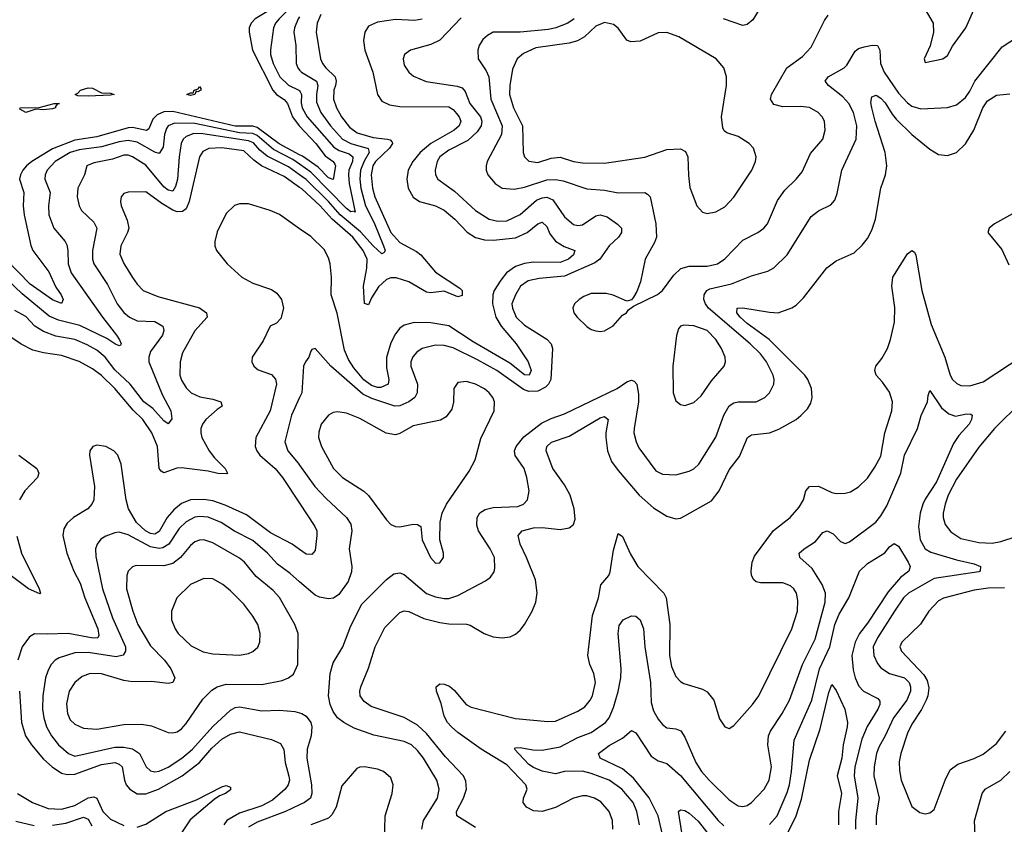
# Model space of a CAD drawing. Header units: inches. Extents: x 1173000 to 1307049, y 522583 to 678455.
# Tile 447 of 617: x 1208743 to 1213165, y 636092 to 639706. Entities that reach past the tile are written whole.
import ezdxf

# ---------------------------------------------------------------- set-up
doc = ezdxf.new("R2010")
doc.units = ezdxf.units.IN
doc.header["$MEASUREMENT"] = 0
doc.layers.add('B2603', color=7, linetype='Continuous')
doc.layers.add('B2613', color=7, linetype='Continuous')

msp = doc.modelspace()

# ---------------------------------------------------------------- linework, layer by layer
at = {"layer": 'B2603', "color": 5}
for points, elevation in [([(1210000, 639853.5), (1209990, 639840.1), (1209956, 639810), (1209890, 639764.5), (1209800.7, 639710), (1209782, 639690), (1209774, 639670), (1209773.3, 639650), (1209788.6, 639570), (1209880.4, 639390), (1209896.9, 639370), (1209930, 639347.2), (1209945.5, 639330), (1209968.8, 639270), (1209997.7, 639230), (1210000, 639227.6)], 920), ([(1210000, 639796.3), (1209968.1, 639770), (1209908.2, 639710), (1209891.5, 639690), (1209882.3, 639670), (1209868.6, 639571.4), (1209869.2, 639550), (1209880.8, 639510), (1209911.9, 639450), (1209950, 639411.5), (1209996.5, 639390), (1210000, 639386.3)], 940), ([(1210000, 639719.2), (1209993.3, 639710), (1209977.1, 639670), (1209974.7, 639650), (1209983, 639590), (1209984, 639510), (1209991.5, 639490), (1210000, 639480.1)], 960), ([(1210000, 639099.9), (1209908.5, 639148.5), (1209810, 639222.7), (1209790, 639227.7), (1209710, 639227.5), (1209430, 639294.1), (1209390, 639292.2), (1209360.6, 639279.4), (1209341, 639259), (1209323.6, 639216.4), (1209311.8, 639208.2), (1209250, 639221.8), (1209230, 639221.2), (1209090, 639180.2), (1208990, 639164.6), (1208890, 639125.6), (1208797.9, 639070), (1208774.1, 639050), (1208756.4, 639030), (1208746.2, 639010), (1208742.5, 638990), (1208761.7, 638930), (1208759.2, 638870), (1208763, 638830), (1208792.5, 638692.5), (1208801.8, 638670), (1208873.8, 638573.8), (1208904.9, 638504.9), (1208929.3, 638470), (1208937.5, 638450), (1208930, 638431.8), (1208890, 638447.9), (1208790, 638518.4), (1208680.8, 638630)], 920), ([(1210000, 639057.2), (1209970, 639078.6), (1209883.3, 639123.3), (1209810, 639186.2), (1209790, 639195.1), (1209730, 639197.7), (1209530, 639240.5), (1209437.9, 639242.1), (1209410.2, 639230), (1209402.5, 639217.5), (1209393.9, 639190), (1209386.8, 639133.2), (1209370, 639105.4), (1209350, 639110.9), (1209270, 639156.6), (1209230, 639164.2), (1209190, 639157.6), (1209110, 639134.9), (1209010, 639121.8), (1208970, 639109.9), (1208902.7, 639070), (1208866.6, 639030), (1208857, 639010), (1208855.5, 638990), (1208879.1, 638930), (1208871.8, 638870), (1208874, 638830), (1208896.8, 638770), (1208947.3, 638710), (1208954.8, 638694.8), (1208959.8, 638670), (1208960.4, 638610), (1208974.7, 638570), (1209114.1, 638370), (1209177.6, 638290), (1209191.7, 638268.3), (1209198, 638250), (1209195, 638245), (1209190, 638242), (1209170, 638249.9), (1209134.7, 638274.7), (1209012.9, 638332.9), (1208917.1, 638357.1), (1208874.6, 638374.6), (1208754.3, 638474.3), (1208620.6, 638600.6)], 940), ([(1210000, 639010), (1209950, 639045.3), (1209853.6, 639093.6), (1209820.7, 639120.7), (1209792.6, 639152.6), (1209770, 639162.2), (1209565.8, 639194.2), (1209525.4, 639194.6), (1209490, 639181.8), (1209476.8, 639170), (1209467.5, 639150), (1209458.5, 639090), (1209451.9, 638990), (1209443.1, 638956.9), (1209430, 638935.9), (1209410, 638940.5), (1209390, 638956.2), (1209310, 639053.2), (1209250, 639090.9), (1209230, 639098.3), (1209210, 639098.2), (1209160.2, 639079.8), (1209076.8, 639063.2), (1209050, 639053), (1209044.6, 639050), (1209033.2, 639010), (1209004.7, 638950), (1209000.9, 638910), (1209010, 638870.6), (1209020.2, 638850), (1209076.5, 638796.5), (1209088.7, 638770), (1209069.6, 638670), (1209070.1, 638630), (1209076, 638610), (1209136.9, 638516.9), (1209180.1, 638430), (1209210.5, 638390.5), (1209235.8, 638370), (1209270, 638353.9), (1209350, 638350.7), (1209385.8, 638330), (1209390.3, 638310), (1209383.8, 638290), (1209330, 638215.6), (1209322.4, 638190), (1209323, 638170), (1209383.4, 638023.4), (1209421, 637950), (1209426.3, 637913.7), (1209410, 637891.6), (1209390, 637904.2), (1209340.5, 637960.5), (1209300.6, 637990), (1209238.3, 638070), (1209170, 638134.1), (1209127.1, 638190), (1209090, 638221.7), (1209046.6, 638246.6), (1208990, 638269.5), (1208905.4, 638285.4), (1208850, 638305.3), (1208810.2, 638330.2), (1208770, 638373.8), (1208720.5, 638400.5)], 960), ([(1210000, 638953.2), (1209930, 639001.5), (1209829.6, 639049.6), (1209794.8, 639074.8), (1209750, 639116.7), (1209650, 639131.5), (1209592.6, 639127.4), (1209566.1, 639113.9), (1209549.7, 639090.3), (1209503.6, 638890), (1209490, 638857.5), (1209474.7, 638845.3), (1209450, 638842.6), (1209430, 638850.9), (1209380.6, 638880.6), (1209310, 638933.6), (1209230, 638931.8), (1209210, 638925.6), (1209198.9, 638910), (1209195.3, 638890), (1209198, 638870), (1209226.2, 638806.2), (1209232.4, 638770), (1209227.3, 638750), (1209197.1, 638690), (1209193.3, 638653.3), (1209210, 638611.8), (1209250, 638547.7), (1209270, 638517.7), (1209298, 638490), (1209363, 638463), (1209550, 638412.1), (1209582, 638390), (1209584.7, 638370), (1209530, 638308.9), (1209473.9, 638210), (1209463.2, 638170), (1209462.7, 638110), (1209470, 638087.2), (1209490, 638052.9), (1209512.9, 638030), (1209552.5, 638012.5), (1209610, 638002.5), (1209646, 637990), (1209651.7, 637970), (1209630, 637956.2), (1209578.2, 637910), (1209563.4, 637890), (1209556.4, 637870), (1209556, 637850), (1209561.5, 637830), (1209593.5, 637770), (1209618.2, 637738.2), (1209666, 637690), (1209675.5, 637670), (1209673, 637667), (1209632.5, 637667.5), (1209590, 637677.9), (1209470, 637693.4), (1209448.3, 637691.7), (1209390, 637671.3), (1209377.9, 637677.9), (1209369.5, 637690), (1209362.4, 637790), (1209336.3, 637850), (1209296.4, 637910), (1209252.4, 637952.4), (1209169.9, 638050), (1209110, 638108.3), (1209070, 638138.1), (1209010, 638171.1), (1208930, 638198.2), (1208849.9, 638209.9), (1208802.6, 638222.6), (1208750, 638248.6), (1208670, 638302.2)], 980), ([(1210000, 638767.2), (1209910, 638830.7), (1209867.3, 638850), (1209770, 638879.4), (1209730, 638879.4), (1209708.3, 638871.7), (1209670, 638836.4), (1209630, 638753.6), (1209618.9, 638710), (1209619.8, 638690), (1209627.2, 638670), (1209674.3, 638610), (1209740.6, 638550), (1209790, 638523.1), (1209874, 638494), (1209897.7, 638477.7), (1209918.2, 638450), (1209927.3, 638410), (1209915.8, 638364.2), (1209896.2, 638343.8), (1209867.9, 638330), (1209836.8, 638263.2), (1209787.1, 638190), (1209784.9, 638170), (1209794, 638150), (1209813.7, 638133.6), (1209873.2, 638113.2), (1209891.8, 638091.8), (1209896, 638070), (1209867.9, 637950), (1209803.9, 637830), (1209800.4, 637790), (1209807.5, 637770), (1209821.4, 637750), (1209890.6, 637690.6), (1209923.9, 637650), (1210000, 637534.5)], 1020), ([(1210000, 638008.9), (1209964.3, 637930), (1209934.3, 637810), (1209947.2, 637770), (1209993.9, 637713.9), (1210000, 637705.4)], 1040), ([(1210000, 637326.6), (1209966.5, 637350), (1209870, 637401.2), (1209761.7, 637481.7), (1209666.4, 637526.4), (1209610, 637544.8), (1209570, 637551.4), (1209510, 637550.3), (1209470, 637533.2), (1209435.3, 637504.7), (1209405.2, 637470), (1209370, 637407.3), (1209350, 637395.1), (1209330, 637398.1), (1209308.4, 637410), (1209267.7, 637447.7), (1209231.4, 637510), (1209220.4, 637550), (1209199, 637710), (1209183.9, 637750), (1209166.3, 637770), (1209130, 637789.7), (1209090, 637794.7), (1209071.3, 637790), (1209058.4, 637770), (1209056.9, 637750), (1209079, 637610), (1209075.1, 637550), (1209066.3, 637530), (1209049.2, 637510), (1208984.9, 637470), (1208955.7, 637444.3), (1208941.2, 637418.8), (1208936.1, 637390), (1208954.4, 637310), (1208985.5, 637230), (1209015.2, 637175.2), (1209035.4, 637110), (1209094.4, 636970), (1209099, 636941), (1209093.6, 636930), (1209072.3, 636927.7), (1208961.2, 636950), (1208865.8, 636945.8), (1208810, 636948.3), (1208786.2, 636933.8), (1208754.7, 636890), (1208735.1, 636830)], 1020), ([(1208738.3, 637750), (1208819.8, 637690), (1208829.4, 637670), (1208822.5, 637650), (1208765.6, 637590), (1208741.8, 637550)], 980), ([(1210000, 637182), (1209958.2, 637218.2), (1209900.7, 637260.8), (1209855.8, 637310), (1209790, 637366.9), (1209708.3, 637408.3), (1209647.7, 637447.7), (1209590, 637471.2), (1209550, 637474.7), (1209530, 637471.2), (1209490, 637451.4), (1209459.7, 637420.3), (1209413.2, 637350), (1209386.1, 637333.9), (1209368.6, 637331.4), (1209330, 637339.1), (1209230, 637392.1), (1209190, 637403.9), (1209170, 637401.8), (1209130, 637387.2), (1209107.3, 637372.7), (1209090.2, 637350), (1209084, 637330), (1209085, 637295), (1209115.2, 637150), (1209159.5, 637019.5), (1209218.3, 636890), (1209218.5, 636870), (1209207.3, 636852.7), (1209175.4, 636844.6), (1209050, 636864.7), (1208990, 636862.2), (1208920.2, 636839.8), (1208902.8, 636830), (1208884.3, 636810), (1208870, 636784.7), (1208858.6, 636750), (1208847.3, 636670), (1208845.1, 636610), (1208850.7, 636570), (1208862.8, 636530), (1208885.4, 636490), (1208916.4, 636450), (1208961.5, 636410), (1208990, 636398.9), (1209170, 636439.1), (1209210, 636439.4), (1209250, 636431.6), (1209280.5, 636410), (1209311.3, 636350), (1209330, 636333), (1209350, 636328.3), (1209370, 636331.7), (1209410, 636348.8), (1209471.6, 636390), (1209518.6, 636430), (1209610, 636531.7), (1209690, 636604.5), (1209710, 636616.9), (1209730, 636619.6), (1209830, 636602.1), (1209910, 636605.3), (1209978.6, 636598.6), (1210000, 636592.8)], 1040), ([(1208730, 637387), (1208751.2, 637310), (1208830.1, 637150), (1208835.6, 637130), (1208832.8, 637127.2), (1208782.9, 637150), (1208637.8, 637257.8)], 980), ([(1208741.5, 636690), (1208751.5, 636550), (1208769.1, 636490), (1208795.3, 636450), (1208850, 636384.8), (1208888.7, 636350), (1208930, 636321.9), (1208955.6, 636315.6), (1208990, 636318.2), (1209110, 636360.7), (1209170, 636369.4), (1209190, 636363.1), (1209202.5, 636350), (1209213.8, 636290), (1209221.7, 636270), (1209236.8, 636250), (1209270, 636229.3), (1209310, 636228.8), (1209366.6, 636250), (1209473.3, 636310), (1209550, 636369.7), (1209606.2, 636433.8), (1209650, 636474.2), (1209690, 636497.7), (1209730, 636508.4), (1209873.1, 636473.1), (1209914.8, 636454.8), (1209928.9, 636428.9), (1209935.2, 636370), (1209951.5, 636308.5), (1209954.4, 636290), (1209948.9, 636270), (1209934.6, 636250), (1209878.5, 636201.5), (1209830, 636175.9), (1209730, 636142.9), (1209673.9, 636110), (1209659.2, 636090)], 1020), ([(1209270, 636079.2), (1209310, 636092.7), (1209398.6, 636150), (1209537.1, 636202.9), (1209650, 636260.2), (1209670, 636266), (1209690, 636259.1), (1209690, 636247.3), (1209667.4, 636230), (1209640.2, 636219.8), (1209616.4, 636203.6), (1209507.9, 636112.1), (1209426.5, 635990)], 980), ([(1208733.2, 636230), (1208800.2, 636190), (1208870, 636163.7), (1208930, 636160.4), (1208990, 636177.3), (1209050, 636211.1), (1209075.5, 636215.5), (1209090, 636209.5), (1209117, 636150), (1209150, 636114.8), (1209210, 636086.5)], 980), ([(1210000, 636179.7), (1209936.5, 636150), (1209810, 636102.4), (1209770, 636079.3)], 1040), ([(1208726, 636106), (1208807.7, 636087.7)], 960), ([(1208890, 636088.3), (1208950, 636098.2), (1209030, 636124.6), (1209050, 636115.3), (1209066.2, 636086.2)], 960)]:
    msp.add_lwpolyline(points, dxfattribs=dict(at, elevation=elevation))
for points, elevation in [([(1209050, 639362.7), (1209004.5, 639364.5), (1208992, 639370), (1209004.2, 639375.8), (1209015.4, 639390), (1209050, 639400.5), (1209070, 639398.3), (1209110, 639378.3), (1209150, 639375.6), (1209166.8, 639370), (1209150, 639366.8)], 880), ([(1209542.5, 639382.5), (1209535.3, 639384.7), (1209530, 639369.8), (1209510, 639365.8), (1209493.2, 639370), (1209510, 639378.4), (1209522, 639378), (1209526.6, 639390), (1209544.7, 639395.3), (1209550, 639406), (1209556.7, 639396.7), (1209555.8, 639390)], 880), ([(1208850, 639300.9), (1208815.9, 639304.1), (1208770, 639289.9), (1208744, 639304), (1208745.2, 639310), (1208830, 639312.5), (1208898, 639330), (1208922, 639330), (1208912, 639328), (1208903, 639317), (1208904.4, 639310), (1208890, 639305.6)], 880), ([(1209570, 637370.5), (1209550, 637369.2), (1209530, 637361.6), (1209510, 637345.2), (1209465.4, 637290), (1209430, 637263.7), (1209390, 637253), (1209265.9, 637254.1), (1209250, 637248.4), (1209230.3, 637230), (1209224.1, 637210), (1209223.2, 637150), (1209251.3, 637050), (1209273.4, 636990), (1209330, 636894.5), (1209393, 636830), (1209421.7, 636790), (1209439.6, 636750), (1209430.4, 636730), (1209410, 636725), (1209334.3, 636734.3), (1209250, 636731.6), (1209210, 636738.2), (1209110, 636768.8), (1209059.1, 636770), (1209024, 636756), (1208990.1, 636729.9), (1208965.6, 636690), (1208953.1, 636633.1), (1208957.2, 636590), (1208970, 636561.3), (1208990, 636541.5), (1209030, 636524.2), (1209090, 636519.8), (1209210, 636541.1), (1209290, 636542.3), (1209334.2, 636534.2), (1209410, 636505.2), (1209430, 636502.7), (1209450, 636507.7), (1209470, 636521.5), (1209490, 636544.9), (1209565.1, 636654.9), (1209605.9, 636694.1), (1209629.9, 636710.1), (1209670, 636721.6), (1209830, 636720.7), (1209921.6, 636738.4), (1209950.4, 636749.6), (1209972.7, 636767.3), (1209992.2, 636810), (1209994, 636950), (1209978.9, 636990), (1209910, 637110.9), (1209881.8, 637141.8), (1209805.3, 637205.3), (1209752.1, 637270), (1209730, 637287.8), (1209610, 637357.2)], 1060), ([(1209570, 637196.8), (1209510.5, 637170), (1209448.9, 637110), (1209425.3, 637050), (1209424.9, 637010), (1209440.9, 636970), (1209455.3, 636950), (1209513.5, 636893.5), (1209566.3, 636866.3), (1209610, 636858.6), (1209730, 636852.7), (1209770, 636859.6), (1209790, 636868.9), (1209812.2, 636887.8), (1209821.1, 636910), (1209822.7, 636950), (1209811.9, 636990), (1209790, 637027.8), (1209750, 637081.1), (1209690, 637141.5), (1209655.1, 637170), (1209610, 637194.2)], 1080)]:
    msp.add_lwpolyline(points, close=True, dxfattribs=dict(at, elevation=elevation))
at = {"layer": 'B2613', "color": 5}
for points, elevation in [([(1212081.1, 639778.9), (1212034.9, 639705.1), (1212010, 639684.7), (1211990, 639680.9), (1211903.6, 639710)], 1060), ([(1212810, 639752.4), (1212845.7, 639690), (1212847, 639650), (1212831.8, 639588.2), (1212804.7, 639530), (1212810, 639514), (1212888.7, 639530), (1212910, 639546), (1212932.8, 639587.2), (1212992.4, 639670), (1213027.4, 639750)], 1060), ([(1210095.2, 639730), (1210079.1, 639690), (1210075.1, 639650), (1210094.6, 639530), (1210102.5, 639510), (1210118, 639490), (1210159.5, 639450), (1210163.8, 639430), (1210161.8, 639410), (1210153.6, 639390), (1210152.7, 639350), (1210165.9, 639310), (1210188.4, 639270), (1210223.4, 639223.4), (1210258.1, 639198.1), (1210330, 639176.8), (1210394.4, 639170), (1210406.2, 639166.2), (1210415.7, 639155.7), (1210417.5, 639150), (1210404.3, 639130), (1210341.3, 639070), (1210329.3, 639050), (1210321.9, 639010), (1210327.8, 638950), (1210337.2, 638910), (1210409.4, 638750), (1210450, 638705.8), (1210524.9, 638664.9), (1210544.2, 638650), (1210610, 638572.6), (1210720.3, 638500.3), (1210730.1, 638490), (1210730, 638467.9), (1210710, 638461.8), (1210650, 638487.2), (1210590, 638479.8), (1210570, 638482.3), (1210490, 638528.4), (1210433.6, 638546.4), (1210410, 638547.4), (1210390, 638539.9), (1210353.6, 638506.4), (1210322.9, 638457.1), (1210310, 638426), (1210291.9, 638431.9), (1210286.4, 638510), (1210302.3, 638590), (1210302.9, 638630), (1210284.9, 638670), (1210239.1, 638730), (1210146.8, 638810), (1210092.8, 638870), (1210010, 638946.3), (1210000, 638953.2)], 980), ([(1210725.7, 639714.3), (1210630, 639614.6), (1210590, 639595), (1210498.8, 639570), (1210470.6, 639550), (1210464.9, 639530), (1210470, 639502.8), (1210490, 639470.5), (1210512.1, 639452.1), (1210568.8, 639428.8), (1210707.6, 639407.6), (1210730, 639399.8), (1210744.1, 639384.1), (1210764.4, 639330), (1210812.1, 639270), (1210818.2, 639250), (1210815.3, 639230), (1210797.3, 639202.7), (1210755.8, 639164.2), (1210670, 639119.9), (1210630, 639090.5), (1210617.2, 639070), (1210608.7, 639030), (1210610.2, 639010), (1210620.2, 638990), (1210695.8, 638935.8), (1210790, 638849.4), (1210851.1, 638811.1), (1210890, 638801.8), (1210930, 638802.9), (1210990, 638831.9), (1211064.6, 638895.4), (1211090, 638906.1), (1211110, 638908.9), (1211137.1, 638897.1), (1211190, 638820.2), (1211230, 638786.7), (1211250, 638781.7), (1211270, 638784.7), (1211330, 638825.2), (1211350, 638829.6), (1211380.9, 638820.9), (1211428.4, 638788.4), (1211445.7, 638770), (1211445.7, 638750), (1211431.9, 638730), (1211390, 638689.9), (1211348.7, 638631.3), (1211325.3, 638614.7), (1211190, 638554.3), (1211076.4, 638543.6), (1211026.6, 638533.4), (1210992, 638510), (1210969.1, 638470.9), (1210953.8, 638430), (1210955.7, 638410), (1210972.7, 638370), (1211010, 638333.6), (1211110, 638272.1), (1211129.2, 638250), (1211136.3, 638230), (1211127.7, 638090), (1211117.6, 638070), (1211103.7, 638056.3), (1211070, 638037.5), (1211030, 638036), (1211005.1, 638045), (1210885.6, 638130), (1210798.9, 638178.9), (1210690, 638231.8), (1210650, 638243.6), (1210610, 638244.4), (1210550, 638229.1), (1210526.5, 638213.5), (1210508.2, 638191.8), (1210500.2, 638170), (1210499.4, 638150), (1210528.8, 638070), (1210527.9, 638030), (1210517.5, 638010), (1210491.2, 637990), (1210450, 637971.8), (1210427.3, 637970), (1210324.2, 638004.2), (1210284.1, 638024.1), (1210140.3, 638150), (1210070, 638229.2), (1210055.3, 638224.7), (1210050, 638218), (1210041.3, 638190), (1210026, 638170), (1210018, 638150), (1210009.5, 638030), (1210000, 638008.9)], 1040), ([(1210550, 639708.8), (1210517.8, 639702.2), (1210430, 639707.3), (1210350, 639695), (1210310, 639676.8), (1210292.7, 639650), (1210287.6, 639612.4), (1210292.5, 639570), (1210328.6, 639470), (1210349.6, 639369.6), (1210370, 639339.7), (1210403.6, 639323.6), (1210450, 639316.1), (1210670, 639314.6), (1210690, 639302.3), (1210705.2, 639285.2), (1210717.2, 639270), (1210723.7, 639250), (1210716.1, 639230), (1210694.7, 639210), (1210589.6, 639150), (1210541.7, 639110), (1210509.2, 639070), (1210488.1, 639030), (1210481.5, 638990), (1210487.1, 638950), (1210510, 638909.4), (1210538, 638890), (1210610, 638869.6), (1210650, 638850.1), (1210697.9, 638810), (1210752.3, 638752.3), (1210790, 638728.6), (1210830, 638717.7), (1210870, 638715.7), (1210970, 638726.8), (1211021.7, 638750), (1211070, 638790.1), (1211090, 638797.3), (1211110, 638777.6), (1211123.9, 638743.9), (1211150, 638711.9), (1211187.9, 638687.9), (1211235.8, 638670), (1211230.2, 638650), (1211207.3, 638630), (1211170, 638615.8), (1211050, 638617.6), (1211010, 638611.5), (1210970, 638597.2), (1210929.6, 638570), (1210903.1, 638536.9), (1210874.4, 638490), (1210867.8, 638470), (1210866.2, 638430), (1210881.8, 638370), (1210905.1, 638330), (1210972.5, 638250), (1211026.2, 638170), (1211039.6, 638130), (1211030.8, 638110), (1211010, 638111), (1210944.2, 638164.2), (1210779.3, 638259.3), (1210670, 638330.7), (1210590, 638344.6), (1210513.8, 638346.2), (1210470, 638334.5), (1210450, 638320.3), (1210430, 638295.3), (1210410, 638255.1), (1210390, 638188.7), (1210390, 638142.8), (1210400.1, 638090), (1210397.1, 638070), (1210365.2, 638054.8), (1210350, 638054.2), (1210322.9, 638062.9), (1210289.1, 638089.1), (1210243.1, 638143.1), (1210219.6, 638179.6), (1210202, 638222), (1210168.6, 638388.6), (1210141.5, 638470), (1210143.7, 638550), (1210137.5, 638610), (1210130, 638636.9), (1210110, 638673.5), (1210050, 638732), (1210000, 638767.2)], 1020), ([(1211232.4, 639710), (1211204.2, 639690), (1211150.9, 639669.1), (1211117.6, 639662.4), (1210990, 639650.3), (1210870, 639649.8), (1210844.2, 639635.8), (1210823.3, 639616.7), (1210806.5, 639590), (1210800.7, 639570), (1210801.3, 639530), (1210837.2, 639477.2), (1210849.5, 639450), (1210858.4, 639350), (1210909.1, 639230), (1210906.2, 639190), (1210842.8, 639070), (1210838, 639050), (1210838.5, 639030), (1210845.2, 639010), (1210878.9, 638970), (1210910, 638949.3), (1210964.4, 638944.4), (1211010, 638954.5), (1211110, 638987.4), (1211150, 638989.1), (1211183.1, 638983.1), (1211290, 638947.2), (1211370, 638940.5), (1211430, 638928.8), (1211550, 638930.2), (1211563.2, 638923.2), (1211573.8, 638910), (1211600.2, 638790), (1211602.3, 638730), (1211594.1, 638705.9), (1211551.7, 638630), (1211531.3, 638528.7), (1211514.9, 638485.1), (1211499.9, 638460.1), (1211490, 638448), (1211470, 638442), (1211408.6, 638468.6), (1211376.2, 638476.2), (1211310, 638475.9), (1211276.4, 638463.6), (1211254.9, 638450), (1211234.4, 638430), (1211227.2, 638412.8), (1211231.8, 638390), (1211246, 638370), (1211290, 638328.9), (1211310, 638315.3), (1211330, 638308.5), (1211350, 638305.3), (1211370, 638308.8), (1211408.6, 638331.4), (1211450, 638378.8), (1211468.7, 638390), (1211477.2, 638402.8), (1211500.2, 638419.8), (1211607.9, 638472.1), (1211630, 638490.7), (1211681.2, 638558.8), (1211711.5, 638588.5), (1211750, 638599.8), (1211830, 638598.9), (1211876.9, 638610), (1211910, 638631.9), (1211990, 638715.9), (1212058, 638750), (1212084.4, 638770), (1212101.4, 638790), (1212146.5, 638893.5), (1212179.5, 638940.5), (1212230, 638990.2), (1212256.7, 639023.3), (1212295.3, 639104.7), (1212349.8, 639170), (1212360.9, 639210), (1212356.8, 639250), (1212347.1, 639270), (1212329.6, 639290), (1212290, 639311.6), (1212250, 639315.9), (1212170, 639315.5), (1212130, 639325), (1212114.2, 639350), (1212118.9, 639370), (1212188, 639490), (1212259.2, 639540.8), (1212297, 639583), (1212356.8, 639703.2), (1212373.6, 639726.4)], 1060), ([(1210549.2, 636070), (1210556.1, 636110), (1210619, 636210), (1210627.3, 636250), (1210616.8, 636290), (1210556.1, 636390), (1210530, 636424.5), (1210502.2, 636450), (1210470, 636464.6), (1210333.3, 636493.3), (1210244.7, 636524.7), (1210198.4, 636550), (1210170, 636571.3), (1210150, 636598.7), (1210136.8, 636630), (1210129.2, 636670), (1210137.9, 636770), (1210150, 636817), (1210193.8, 636890), (1210230, 636984.4), (1210279.3, 637080.7), (1210390, 637191.6), (1210422.7, 637217.3), (1210450, 637222), (1210470, 637214.3), (1210569.3, 637129.3), (1210610, 637114), (1210650, 637106.9), (1210670, 637107.3), (1210710, 637119.5), (1210834.3, 637185.7), (1210857.5, 637202.5), (1210873.3, 637226.7), (1210877.5, 637242.5), (1210875.9, 637290), (1210855.7, 637330), (1210803.2, 637410), (1210796.2, 637436.2), (1210798.1, 637470), (1210809, 637491), (1210833.3, 637506.7), (1210870, 637514.6), (1210979.6, 637520.4), (1211006, 637530), (1211024.2, 637550), (1211031.7, 637590), (1211020.6, 637650), (1211008.2, 637690), (1210968.4, 637748.4), (1210965.6, 637770), (1210973.3, 637790), (1211007, 637833), (1211086.6, 637893.4), (1211130, 637915.1), (1211190, 637935.9), (1211426.2, 638050), (1211470, 638079.3), (1211490, 638086.7), (1211502.4, 638082.4), (1211515.3, 638070), (1211522.5, 638022.5), (1211522.3, 637990), (1211502.3, 637870), (1211501.5, 637850), (1211511, 637810), (1211524, 637784), (1211600.5, 637680.5), (1211630, 637664.4), (1211690, 637662.2), (1211750, 637679.1), (1211770, 637689.1), (1211793.1, 637710), (1211868.7, 637831.3), (1211905, 637930), (1211930, 637972), (1211950, 637985.4), (1211970, 637990.1), (1212050.5, 637989.5), (1212090, 638009.2), (1212109.8, 638030), (1212130.4, 638069.6), (1212131.9, 638090), (1212127.1, 638110), (1212097.2, 638170), (1212070, 638205), (1212023.6, 638250), (1211837, 638410), (1211822.4, 638430), (1211815.7, 638450), (1211817.5, 638470), (1211829.1, 638490), (1211842.8, 638497.2), (1211940, 638520), (1212030, 638555.6), (1212103.2, 638576.8), (1212130, 638591.3), (1212189.9, 638650.1), (1212298.3, 638821.7), (1212330, 638847.2), (1212385.3, 638874.7), (1212404, 638896), (1212414.8, 638925.2), (1212435.5, 639030), (1212499.9, 639170), (1212502.9, 639230), (1212487.8, 639290), (1212466.4, 639330), (1212440, 639360), (1212376.1, 639410), (1212359.8, 639430), (1212373.5, 639450), (1212445.1, 639490), (1212458.1, 639501.9), (1212494.5, 639565.5), (1212510, 639576.9), (1212535.4, 639584.6), (1212572.1, 639592.1), (1212595.5, 639590), (1212605.4, 639570), (1212609.6, 639510), (1212625.6, 639470), (1212690, 639376.8), (1212730, 639332.3), (1212750, 639317.5), (1212790, 639306.1), (1212910, 639311.3), (1212950, 639323.9), (1212990, 639356.3), (1213010, 639384.9), (1213032, 639430), (1213155.7, 639584.3), (1213224.2, 639630)], 1040), ([(1210000, 639480.1), (1210008.7, 639470), (1210075.4, 639430), (1210082.6, 639410), (1210075.2, 639370), (1210075.7, 639335.7), (1210095.8, 639290), (1210139, 639230), (1210193.3, 639170), (1210230, 639150), (1210308.1, 639128.1), (1210312.6, 639110), (1210289.4, 639070.6), (1210273.1, 639030), (1210270.1, 638990.1), (1210274.8, 638950), (1210296.5, 638870), (1210334.5, 638794.5), (1210377.2, 638690), (1210384.2, 638670), (1210380, 638660), (1210370, 638655.1), (1210330, 638690.8), (1210273.7, 638753.7), (1210182.6, 638830), (1210129.9, 638890), (1210030, 638988.9), (1210000, 639010)], 960), ([(1210000, 639386.3), (1210003, 639383), (1210008.6, 639370), (1210007.1, 639332.9), (1210011.4, 639310), (1210033.4, 639270), (1210153.6, 639133.6), (1210178.3, 639118.3), (1210223.1, 639103.1), (1210239.1, 639090), (1210238.1, 639070), (1210221, 639030), (1210218.9, 639010), (1210222.6, 638970), (1210250, 638841.2), (1210246.6, 638846.6), (1210230, 638843.5), (1210210, 638858.2), (1210050, 639021.5), (1210000, 639057.2)], 940), ([(1210790, 636077.4), (1210706.8, 636130), (1210704.1, 636150), (1210735.5, 636210), (1210749.9, 636250), (1210746.6, 636286.6), (1210735.9, 636310), (1210654.8, 636394.8), (1210570, 636500.2), (1210530, 636537.7), (1210470, 636571.4), (1210321.2, 636621.2), (1210290, 636643.2), (1210272.2, 636670), (1210269.9, 636690), (1210275.4, 636710), (1210310, 636793.7), (1210340.1, 636890), (1210383.2, 636976.8), (1210450, 637043), (1210470, 637051.3), (1210490, 637048.8), (1210557.4, 637017.4), (1210630, 636999.3), (1210670, 636992.5), (1210750, 636990.9), (1210766.5, 636986.5), (1210828.7, 636948.7), (1210870, 636933.7), (1210910, 636930.2), (1210945.1, 636934.9), (1210970, 636946.7), (1210990, 636964), (1211010.7, 636990), (1211044.8, 637050), (1211060.7, 637090), (1211067.4, 637132.6), (1211058.8, 637190), (1211019.3, 637290), (1210989.9, 637350), (1210981.6, 637390), (1210998.9, 637410), (1211050, 637423.3), (1211090, 637426.2), (1211170, 637417.2), (1211210, 637423.5), (1211230, 637438.9), (1211237.5, 637462.5), (1211233.6, 637510), (1211215, 637570), (1211190, 637617), (1211137.5, 637690), (1211107.9, 637770), (1211109.8, 637790), (1211131.7, 637808.3), (1211210, 637836.1), (1211350, 637917.8), (1211370, 637923.5), (1211386.2, 637910), (1211375.1, 637850), (1211376.1, 637830), (1211383.1, 637770), (1211401.5, 637721.5), (1211430, 637680.9), (1211525.5, 637570), (1211590, 637513.7), (1211650, 637476.9), (1211690, 637464.7), (1211710, 637467.9), (1211730, 637477.7), (1211850, 637545.8), (1211884.6, 637590), (1211930, 637685.2), (1211975.7, 637744.3), (1212011.1, 637830), (1212030, 637841.8), (1212110, 637851.4), (1212152.5, 637867.5), (1212230, 637911.3), (1212251.7, 637928.3), (1212281.7, 637958.3), (1212296.5, 637983.5), (1212302.2, 638010), (1212298.5, 638050), (1212283.2, 638090), (1212269.8, 638110), (1212108.5, 638270), (1212010, 638341.8), (1211978.5, 638370), (1211963.2, 638390), (1211965.1, 638410), (1211990, 638412.3), (1212110, 638392.1), (1212149.8, 638390.2), (1212210, 638411.6), (1212230, 638424.6), (1212263.2, 638456.8), (1212367.6, 638592.4), (1212410, 638623.2), (1212490, 638659.7), (1212526.9, 638693.1), (1212550, 638722.8), (1212570, 638761.1), (1212586.1, 638810), (1212610.6, 638949.4), (1212631.1, 639008.9), (1212637.5, 639050), (1212630.3, 639110), (1212584.3, 639250), (1212569.9, 639310.1), (1212565.9, 639334.1), (1212570, 639359.3), (1212590, 639366.7), (1212610, 639354.3), (1212630, 639332.8), (1212661.3, 639281.3), (1212679.7, 639259.7), (1212750, 639190.8), (1212830, 639124.2), (1212870, 639101), (1212910, 639095.8), (1212950, 639109.4), (1212990, 639149.4), (1213028.8, 639210), (1213068, 639310), (1213090, 639342.5), (1213130, 639367.2), (1213190, 639373.4)], 1020), ([(1210000, 639227.6), (1210072.3, 639150), (1210115.4, 639095.4), (1210150.7, 639070), (1210157.8, 639057.8), (1210161.1, 639050), (1210151, 638989), (1210130, 638996.5), (1210083.8, 639043.8), (1210013, 639093), (1210000, 639099.9)], 920), ([(1213228.8, 638850), (1213120.5, 638790), (1213096.3, 638770), (1213090.7, 638750), (1213154.3, 638674.3), (1213185.9, 638605.9)], 1020), ([(1211407.4, 636070), (1211405.2, 636110), (1211390.6, 636150), (1211352.9, 636192.9), (1211325.1, 636210), (1211290, 636220.2), (1211270, 636220.2), (1211230, 636210.5), (1211150, 636168.4), (1211090, 636149.2), (1211050, 636153.3), (1211019.1, 636170), (1211004.2, 636190), (1211005.1, 636210), (1211021.8, 636250), (1211015.9, 636270), (1210930, 636359), (1210814.9, 636430), (1210710, 636505), (1210681.8, 636530), (1210664.5, 636550), (1210650, 636577.4), (1210635.4, 636635.4), (1210614.5, 636690), (1210613.6, 636710), (1210630, 636723.7), (1210650, 636721.6), (1210672.7, 636712.7), (1210694.7, 636694.7), (1210748.4, 636630), (1210770, 636618.3), (1210970, 636567.1), (1211114.2, 636554.2), (1211150, 636556.3), (1211250, 636600.2), (1211280.3, 636619.7), (1211305.7, 636650), (1211315.6, 636670), (1211329.1, 636730), (1211321.8, 636770), (1211303.7, 636810), (1211294.8, 636850), (1211316.1, 637030), (1211341.8, 637110), (1211352.2, 637167.8), (1211388.3, 637210), (1211394.1, 637225.9), (1211410, 637323.8), (1211430, 637398), (1211450, 637384.9), (1211485.8, 637305.8), (1211519.2, 637250), (1211635.8, 637130), (1211646.2, 637110), (1211663, 636990), (1211661, 636850), (1211670, 636800.7), (1211690, 636756.4), (1211710, 636734), (1211725.3, 636725.3), (1211810, 636699.6), (1211830, 636687.7), (1211860.8, 636650), (1211886.6, 636566.6), (1211910, 636530.8), (1211930, 636522.8), (1211950, 636536.3), (1212034.8, 636630), (1212062.9, 636670), (1212210.4, 636969.6), (1212236.3, 637050), (1212237.5, 637097.5), (1212231.7, 637130), (1212219.7, 637150), (1212204, 637164), (1212170, 637176.2), (1212070, 637176.2), (1212050, 637182), (1212039.8, 637190), (1212029.1, 637210), (1212027.6, 637230), (1212032.2, 637270), (1212043, 637297), (1212128.1, 637411.9), (1212202.6, 637470), (1212243.1, 637516.9), (1212262.9, 637550), (1212273.5, 637590), (1212290, 637609.2), (1212330, 637610.8), (1212390, 637583), (1212410, 637578.2), (1212450, 637579.3), (1212473.9, 637586.1), (1212510, 637607.6), (1212550, 637647.7), (1212584.1, 637695.9), (1212610, 637746.4), (1212629, 637850), (1212660.5, 637950), (1212662.5, 637990), (1212650, 638033.5), (1212618.6, 638078.6), (1212589.7, 638110), (1212583.6, 638130), (1212588, 638150), (1212614.8, 638185.2), (1212639.9, 638230), (1212653.9, 638270), (1212671.9, 638348.1), (1212673.9, 638413.9), (1212660.2, 638510), (1212664.3, 638550), (1212730, 638654), (1212750.2, 638670.2), (1212761.7, 638661.7), (1212768.3, 638648.3), (1212794.5, 638490), (1212837.1, 638337.1), (1212898.4, 638190), (1212922.1, 638110), (1212932.2, 638090), (1212951.9, 638071.9), (1212970, 638063), (1213010, 638061.5), (1213070, 638079.1), (1213245.7, 638194.3)], 980), ([(1211527.3, 636090), (1211514.3, 636150), (1211497.6, 636190), (1211447.9, 636250), (1211390.8, 636290), (1211310, 636320.6), (1211270, 636330.3), (1211190.1, 636329.9), (1211150, 636319.2), (1211088.7, 636331.3), (1211050, 636346.9), (1211030, 636361), (1210964.7, 636430), (1210970, 636436.5), (1210990, 636437.7), (1211047.5, 636427.5), (1211090, 636425.9), (1211170, 636441), (1211250, 636481.6), (1211310, 636504.4), (1211374.1, 636550), (1211390, 636570.2), (1211410, 636617.7), (1211430.6, 636689.4), (1211442.1, 636750), (1211443.8, 636790), (1211430.9, 636949.1), (1211435.1, 636984.9), (1211452.7, 637010), (1211490, 637028.9), (1211510, 637027.2), (1211530, 637010.3), (1211545.2, 636970), (1211551.2, 636890), (1211576.5, 636730), (1211579.5, 636639.5), (1211590, 636602), (1211610, 636564.6), (1211630, 636540.2), (1211650, 636526), (1211690, 636520.7), (1211711.9, 636511.9), (1211730, 636483.7), (1211779.5, 636370), (1211804.8, 636330), (1211839.1, 636290), (1211930, 636202.9), (1211970, 636175.9), (1211990, 636172.3), (1212010, 636177.2), (1212030, 636190.2), (1212087, 636250), (1212108.4, 636290), (1212119.2, 636350), (1212103.4, 636450), (1212106.3, 636490), (1212114.5, 636510), (1212167.9, 636590), (1212200.8, 636650), (1212258.8, 636810), (1212315.6, 636924.4), (1212359.7, 637090), (1212361.2, 637130), (1212347, 637170), (1212301.4, 637241.4), (1212247.4, 637290), (1212244.4, 637310), (1212266.2, 637330), (1212316.9, 637363.1), (1212350, 637403.6), (1212368.9, 637411.1), (1212396.4, 637396.4), (1212430, 637362), (1212450, 637353.4), (1212470, 637360.9), (1212587.6, 637450), (1212610, 637477.2), (1212637.4, 637522.6), (1212699.6, 637670), (1212717.3, 637750), (1212775.8, 637870), (1212791.8, 637928.2), (1212820.5, 637990), (1212822.3, 638017.7), (1212830, 638041), (1212883.2, 637963.2), (1212915.5, 637935.5), (1212946.2, 637926.2), (1212995.6, 637935.6), (1213015.1, 637935.1), (1213020.4, 637930), (1213017.6, 637910), (1213006.7, 637890), (1212961.5, 637838.5), (1212937.2, 637802.8), (1212860.8, 637630), (1212810, 637553.4), (1212799.1, 637530), (1212787.3, 637490), (1212780.3, 637430), (1212786.4, 637370), (1212809.4, 637330), (1212834.4, 637314.4), (1212950, 637279.8), (1213030, 637261.6), (1213058, 637250), (1213056.1, 637230), (1213050, 637227), (1212850, 637195.8), (1212735, 637130), (1212712.7, 637110), (1212672.4, 637050), (1212595.4, 636930), (1212575.6, 636890), (1212578.6, 636850), (1212594.9, 636814.9), (1212610, 636795), (1212648.7, 636770), (1212717.1, 636750), (1212737.1, 636730), (1212744, 636710), (1212743.3, 636690), (1212727.9, 636650), (1212667.3, 636570), (1212630.6, 636490), (1212601.1, 636438.9), (1212591, 636410), (1212579.9, 636350), (1212579.6, 636310), (1212602.3, 636210), (1212590.1, 636130), (1212589.6, 636090)], 960), ([(1213241.6, 637990), (1213121.6, 637870), (1213050, 637787), (1212950, 637642.6), (1212913.1, 637570), (1212899.1, 637530), (1212890.1, 637490), (1212890.1, 637470), (1212898.8, 637438.8), (1212925.3, 637405.3), (1212970, 637376.8), (1213050, 637358.2), (1213110, 637355.4), (1213150, 637363.3), (1213287.5, 637407.5)], 980), ([(1210000, 637705.4), (1210068.8, 637610), (1210117.1, 637557.1), (1210211.3, 637470), (1210230, 637440.5), (1210234, 637410), (1210222.6, 637330), (1210234.2, 637250), (1210233.7, 637226.3), (1210217.6, 637182.4), (1210176.2, 637123.8), (1210151.8, 637108.2), (1210130, 637104.5), (1210090, 637111.9), (1210070, 637121.4), (1210000, 637182)], 1040), ([(1210000, 637534.5), (1210068.8, 637430), (1210077, 637410), (1210078.1, 637390), (1210070, 637322.9), (1210055.3, 637304.7), (1210030, 637305.7), (1210000, 637326.6)], 1020), ([(1212110, 636090.8), (1212144.2, 636130), (1212190, 636235.8), (1212200.3, 636270), (1212209.9, 636330), (1212220.6, 636470), (1212300.3, 636650), (1212334.9, 636790), (1212381.8, 636890), (1212404.1, 636990), (1212423.1, 637036.9), (1212466.1, 637110), (1212514.4, 637230), (1212550, 637263.8), (1212628.4, 637311.6), (1212650, 637338.3), (1212670, 637352.9), (1212690, 637340.9), (1212733, 637270), (1212742.8, 637250), (1212736.5, 637230), (1212699.4, 637200.6), (1212642.9, 637137.1), (1212550, 636995.6), (1212515.1, 636950), (1212494.5, 636910), (1212480.5, 636850), (1212485.8, 636785.8), (1212495.1, 636750), (1212512.2, 636712.2), (1212533, 636690), (1212597.2, 636657.2), (1212606.1, 636646.1), (1212606.3, 636630), (1212597.1, 636610), (1212548.8, 636531.2), (1212525, 636475), (1212493.2, 636350), (1212490.5, 636310), (1212507.6, 636210), (1212496.5, 636110), (1212497, 636070)], 940), ([(1213165.4, 637154.6), (1213093, 637153), (1213030, 637143.6), (1212892.6, 637107.4), (1212870, 637096.5), (1212826.7, 637050), (1212788.3, 636991.7), (1212704.7, 636910), (1212696.5, 636890), (1212702.9, 636870), (1212803.7, 636763.7), (1212818.2, 636738.2), (1212825.4, 636705.4), (1212821.8, 636670), (1212814.2, 636650), (1212792.7, 636607.3), (1212750, 636542.5), (1212730, 636501), (1212700.1, 636410), (1212693.4, 636373.4), (1212694.4, 636334.4), (1212702, 636290), (1212750, 636173), (1212785.1, 636145.1), (1212810, 636139.5), (1212830, 636144.2), (1212850, 636158.4), (1212898.8, 636290), (1212922.4, 636337.6), (1212957, 636363), (1213030, 636387.6), (1213070, 636406.7), (1213130, 636455.8), (1213172.4, 636510)], 980), ([(1212190, 636048.8), (1212229.5, 636130), (1212254, 636206), (1212290, 636380.3), (1212338.5, 636521.5), (1212376.3, 636683.7), (1212390, 636720.4), (1212410, 636694), (1212449.4, 636610), (1212460.4, 636550), (1212459.9, 636530), (1212441.4, 636450), (1212435.8, 636390), (1212414.6, 636310), (1212433.8, 636230), (1212419.9, 636150), (1212421, 636090)], 920), ([(1210000, 636592.8), (1210010, 636590.2), (1210030, 636578.2), (1210050.1, 636550.1), (1210055, 636530), (1210052.6, 636490), (1210034.6, 636430), (1210032.4, 636390), (1210053.9, 636270), (1210055.6, 636230), (1210048.4, 636210), (1210022, 636190), (1210000, 636179.7)], 1040), ([(1211627.8, 636052.2), (1211609.9, 636130), (1211570.6, 636210.6), (1211500.2, 636300.2), (1211450, 636341.5), (1211349.7, 636390), (1211342.3, 636410), (1211390, 636446.2), (1211450, 636479.2), (1211490, 636514.3), (1211510, 636503.6), (1211578.7, 636398.7), (1211610, 636377.5), (1211650, 636366), (1211710, 636311.3), (1211879.6, 636110), (1211905.7, 636085.7)], 940), ([(1210381.6, 636010), (1210384.8, 636130), (1210415.3, 636230), (1210419.8, 636270), (1210410, 636300.7), (1210377, 636330), (1210350, 636340.4), (1210290.8, 636350.8), (1210270, 636349.7), (1210257.6, 636342.4), (1210190, 636264.5), (1210163.6, 636170), (1210144.7, 636135.3), (1210130, 636120.2), (1210050, 636089.9)], 1060), ([(1213035, 636010), (1213031.5, 636108.5), (1213065.8, 636230), (1213079.1, 636250), (1213150, 636291), (1213190, 636329.1)], 960), ([(1211727, 635990), (1211702, 636150), (1211710, 636158), (1211730, 636154.5), (1211750, 636142.7), (1211790, 636106.4), (1211850.4, 636030.4)], 920)]:
    msp.add_lwpolyline(points, dxfattribs=dict(at, elevation=elevation))
for points, elevation in [([(1211370, 639693.4), (1211330, 639676.5), (1211280.1, 639630), (1211248.7, 639611.3), (1211210, 639600.9), (1211060.7, 639579.3), (1211005.1, 639554.9), (1210976.6, 639530), (1210955.6, 639484.4), (1210943.9, 639410), (1210943.4, 639370), (1210961.4, 639310), (1211001.1, 639230), (1211004.1, 639110), (1211010.2, 639090), (1211030, 639071.1), (1211070, 639065.5), (1211130, 639084.1), (1211170, 639088.6), (1211230, 639070.1), (1211270, 639063), (1211370, 639062), (1211550, 639089.4), (1211650, 639123.5), (1211710, 639126.5), (1211733.7, 639113.7), (1211743.6, 639090), (1211746, 639006), (1211753.3, 638953.3), (1211783.7, 638870), (1211810, 638841.6), (1211830, 638835.5), (1211870, 638843.1), (1211910, 638866), (1211950, 638908.7), (1212031, 639030), (1212047.8, 639070), (1212051.1, 639090), (1212038.7, 639130), (1212019.6, 639150), (1211970, 639181.1), (1211918.3, 639198.3), (1211906.9, 639206.9), (1211900.1, 639220.1), (1211895.1, 639270), (1211917.2, 639410), (1211918, 639450), (1211905.1, 639490), (1211871.2, 639531.2), (1211703, 639630), (1211650, 639648.8), (1211610, 639647.3), (1211530, 639610.5), (1211487.1, 639607.1), (1211470, 639614.4), (1211430, 639668.7), (1211410, 639685.3)], 1080), ([(1211725.7, 638334.3), (1211710.4, 638329.6), (1211701.7, 638318.3), (1211692.6, 638287.4), (1211676.3, 638150), (1211677.2, 638030), (1211690, 637994.9), (1211710, 637978.4), (1211730, 637974), (1211770, 637986.7), (1211803.5, 638016.5), (1211850, 638084.9), (1211907.3, 638150), (1211913.1, 638170), (1211911.8, 638190), (1211895.5, 638230), (1211869.8, 638270), (1211830, 638309.8), (1211770, 638331.8)], 1060), ([(1210750, 638081.4), (1210710, 638076.3), (1210693.1, 638050), (1210691.2, 637988.8), (1210683.4, 637956.6), (1210658, 637922), (1210632.2, 637907.8), (1210510, 637882.1), (1210450, 637847.9), (1210430, 637842.4), (1210389, 637849), (1210270, 637915.5), (1210210, 637938.5), (1210170, 637945.3), (1210150, 637942.3), (1210130.4, 637930), (1210096.9, 637890), (1210085.7, 637854.3), (1210084.7, 637830), (1210098.6, 637790), (1210152.8, 637690), (1210192.6, 637650), (1210288.4, 637588.4), (1210309.6, 637569.6), (1210390, 637459.5), (1210410, 637439), (1210430, 637430.2), (1210450, 637429.2), (1210510, 637440.2), (1210530, 637439.5), (1210544.9, 637430), (1210550.8, 637370), (1210587.2, 637290), (1210610, 637265.7), (1210630, 637266.7), (1210646.6, 637290), (1210646.6, 637310), (1210629.3, 637370.7), (1210632, 637450), (1210640.7, 637490), (1210660.4, 637530), (1210761.1, 637678.9), (1210789.2, 637730), (1210814.3, 637825.8), (1210873.5, 637950), (1210875.6, 637990), (1210867.4, 638010), (1210851.9, 638030), (1210830, 638047.9), (1210790, 638068.9)], 1060)]:
    msp.add_lwpolyline(points, close=True, dxfattribs=dict(at, elevation=elevation))

doc.saveas('drawing.dxf')
